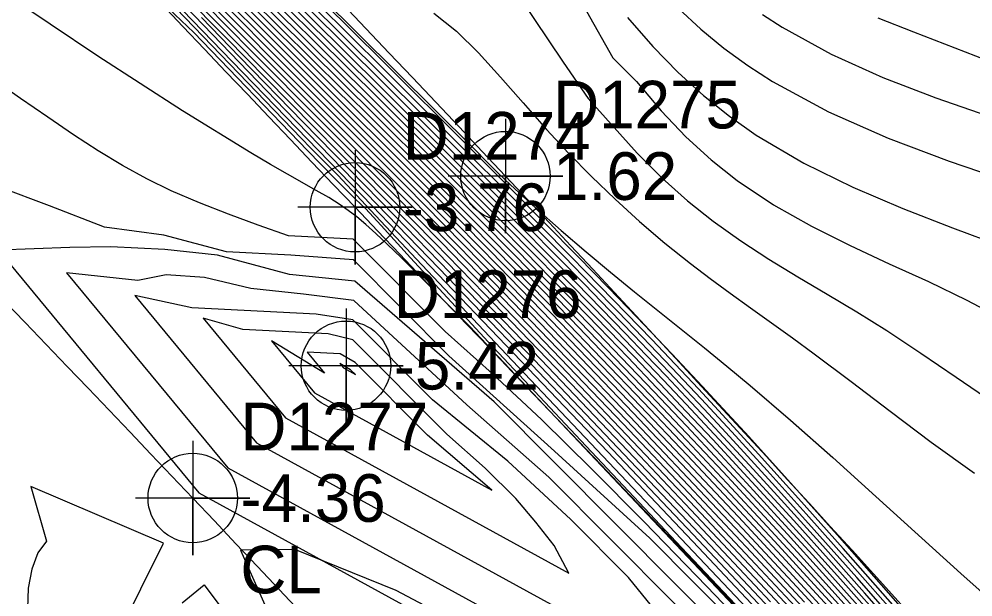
# Model space of a CAD drawing. Extents: x 2356077 to 2359823, y 225951 to 227822.
# Drawn here: x 2357794.1 to 2357844.1, y 226337 to 226367.3 of the extents above; entities that cross this region are included whole.
import ezdxf

# ---------------------------------------------------------------- set-up
doc = ezdxf.new("R2010")
doc.units = 0
for name, color, linetype in [('DTM Contours Major', 7, 'Continuous'), ('DTM Contours Minor', 7, 'Continuous'), ('Exist DTM Breakline', 7, 'Continuous'), ('Exist DTM Breakline Cogo Elevation', 7, 'Continuous'), ('Exist DTM Breakline Cogo Number', 7, 'Continuous'), ('Exist DTM Breakline Cogo Point CELL', 7, 'Continuous'), ('Exist DTM Breakline Underwater', 7, 'Continuous'), ('Exist DTM Breakline Underwater Cogo Elevation', 7, 'Continuous'), ('Exist DTM Breakline Underwater Cogo Number', 7, 'Continuous'), ('Exist DTM Breakline Underwater Cogo Point CELL', 7, 'Continuous'), ('Exist DTM Drainline', 7, 'Continuous'), ('Exist DTM Drainline Cogo Comment', 7, 'Continuous'), ('Exist DTM Drainline Cogo Elevation', 7, 'Continuous'), ('Exist DTM Drainline Cogo Number', 7, 'Continuous'), ('Exist DTM Drainline Cogo Point CELL', 7, 'Continuous'), ('Exist DTM Regular Point Underwater CELL', 7, 'Continuous'), ('Exist DTM Regular Point Underwater Cogo Elevation', 7, 'Continuous'), ('Exist DTM Regular Point Underwater Cogo Number', 7, 'Continuous')]:
    doc.layers.add(name, color=color, linetype=linetype)

msp = doc.modelspace()

# ---------------------------------------------------------------- linework, layer by layer
at = {"layer": 'DTM Contours Major'}
for points in [[(2357872.18, 226292.961), (2357867.476, 226298.119), (2357863.068, 226302.989), (2357858.468, 226308.017), (2357856.809, 226309.99), (2357855.095, 226312.001), (2357850.019, 226317.885), (2357848.425, 226319.719), (2357847.474, 226320.802), (2357846.504, 226321.898), (2357845.501, 226323.023), (2357844.449, 226324.191), (2357843.336, 226325.419), (2357842.146, 226326.72), (2357838.318, 226330.86), (2357834.006, 226335.471), (2357829.455, 226340.298), (2357824.912, 226345.086), (2357820.623, 226349.582), (2357816.116, 226354.274), (2357812.881, 226357.615), (2357808.055, 226362.578), (2357805.167, 226365.565), (2357793.424, 226377.769)], [(2357877.563, 226291.885), (2357871.639, 226298.901), (2357858.508, 226314.497), (2357852.038, 226322.152), (2357846.122, 226329.096), (2357843.011, 226332.708), (2357840.2, 226335.939), (2357837.665, 226338.82), (2357835.383, 226341.384), (2357833.329, 226343.662), (2357831.48, 226345.684), (2357829.871, 226347.42), (2357828.34, 226349.046), (2357826.801, 226350.656), (2357825.525, 226351.976), (2357824.167, 226353.369), (2357822.701, 226354.86), (2357821.105, 226356.473), (2357819.354, 226358.231), (2357817.426, 226360.159), (2357813.18, 226364.385), (2357803.227, 226374.265)], [(2357836.537, 226336.515), (2357834.1, 226339.159), (2357831.62, 226341.821), (2357829.135, 226344.463), (2357826.683, 226347.046), (2357824.301, 226349.533), (2357822.028, 226351.887), (2357819.704, 226354.271), (2357817.42, 226356.59), (2357815.043, 226358.98), (2357809.833, 226364.174), (2357806.847, 226367.15), (2357803.572, 226370.427)], [(2357839.706, 226334.771), (2357837.663, 226337.066), (2357835.731, 226339.211), (2357833.884, 226341.236), (2357832.251, 226343.009), (2357830.659, 226344.72), (2357829.098, 226346.381), (2357827.559, 226348.003), (2357826.031, 226349.599), (2357824.505, 226351.179), (2357823.254, 226352.467), (2357821.979, 226353.771), (2357820.66, 226355.111), (2357819.279, 226356.507), (2357816.253, 226359.541), (2357812.92, 226362.861), (2357805.167, 226370.565)], [(2357836.135, 226335.102), (2357832.731, 226338.751), (2357829.238, 226342.462), (2357825.784, 226346.101), (2357822.497, 226349.539), (2357819.504, 226352.643), (2357817.552, 226354.651), (2357815.73, 226356.509), (2357813.942, 226358.317), (2357808.197, 226364.081), (2357805.878, 226366.413), (2357803.254, 226369.065)], [(2357820.357, 226368.508), (2357822.645, 226365.079), (2357823.944, 226363.165), (2357826.528, 226360.297), (2357827.834, 226358.991), (2357829.157, 226357.807), (2357830.504, 226356.731), (2357831.953, 226355.698), (2357833.433, 226354.738), (2357834.942, 226353.82), (2357836.476, 226352.913), (2357838.034, 226351.985), (2357839.612, 226351.003), (2357841.399, 226349.821), (2357843.243, 226348.56), (2357845.18, 226347.243), (2357847.243, 226345.898), (2357849.468, 226344.549), (2357851.89, 226343.221), (2357855.959, 226341.287), (2357860.331, 226339.461), (2357864.778, 226337.743), (2357869.072, 226336.132), (2357872.985, 226334.628)], [(2357839.148, 226367.406), (2357841.004, 226366.662), (2357844.802, 226365.209), (2357846.785, 226364.421), (2357848.728, 226363.612), (2357850.605, 226362.789), (2357852.392, 226361.961), (2357854.062, 226361.135), (2357855.588, 226360.32), (2357856.204, 226359.97), (2357856.792, 226359.621), (2357857.359, 226359.271), (2357857.959, 226358.886), (2357858.549, 226358.491), (2357859.138, 226358.082), (2357859.817, 226357.596), (2357860.516, 226357.082), (2357861.241, 226356.535), (2357862, 226355.951), (2357863.654, 226354.656), (2357865.883, 226352.883), (2357868.326, 226350.905), (2357870.875, 226348.793), (2357873.419, 226346.618)], [(2357833.496, 226334.102), (2357830.171, 226337.572), (2357826.869, 226340.977), (2357824.151, 226343.735), (2357821.502, 226346.34), (2357818.918, 226348.746), (2357816.445, 226350.946), (2357811.624, 226355.789), (2357808.227, 226355.963), (2357806.645, 226356.528), (2357805.083, 226357.111), (2357803.559, 226357.694), (2357802.076, 226358.324), (2357800.798, 226358.953), (2357799.534, 226359.655), (2357798.261, 226360.429), (2357796.96, 226361.274), (2357795.61, 226362.189), (2357794.188, 226363.174), (2357791.618, 226364.975)], [(2357808.081, 226346.419), (2357822.936, 226338.269), (2357822.172, 226339.717), (2357821.21, 226340.948), (2357820.165, 226342.183), (2357818.544, 226343.779), (2357816.531, 226345.556), (2357811.601, 226350.513), (2357810.307, 226350.825), (2357805.846, 226351.053), (2357803.762, 226351.642), (2357808.081, 226346.419)]]:
    msp.add_lwpolyline(points, dxfattribs=at)
at = {"layer": 'DTM Contours Minor'}
for points in [[(2357795.93, 226382.403), (2357817.911, 226360.589), (2357818.715, 226359.768), (2357819.218, 226359.274), (2357819.878, 226358.651), (2357820.545, 226358.033), (2357821.195, 226357.44), (2357822.54, 226356.245), (2357823.842, 226355.126), (2357825.117, 226354.062), (2357826.376, 226353.035), (2357830.044, 226350.091), (2357831.222, 226349.133), (2357831.828, 226348.632), (2357832.449, 226348.112), (2357834.557, 226346.299), (2357836.775, 226344.335), (2357839.044, 226342.293), (2357843.493, 226338.263), (2357845.554, 226336.419)], [(2357881.084, 226282.848), (2357870.59, 226294.32), (2357865.57, 226299.818), (2357860.963, 226304.893), (2357856.097, 226310.198), (2357854.796, 226311.716), (2357853.674, 226313.05), (2357852.391, 226314.531), (2357849.773, 226317.521), (2357848.48, 226318.984), (2357846.891, 226320.761), (2357845.167, 226322.661), (2357843.23, 226324.769), (2357839.161, 226329.137), (2357834.473, 226334.118), (2357829.465, 226339.413), (2357819.67, 226349.745), (2357814.952, 226354.741), (2357812.534, 226357.322), (2357810.828, 226359.158), (2357809.412, 226360.564), (2357808.901, 226361.088), (2357792.493, 226378.131)], [(2357802.363, 226375.856), (2357813.142, 226365.162), (2357817.743, 226360.582), (2357819.82, 226358.505), (2357821.7, 226356.615), (2357823.418, 226354.875), (2357825.009, 226353.249), (2357826.508, 226351.7), (2357828.346, 226349.773), (2357829.945, 226348.071), (2357830.354, 226347.631), (2357832.377, 226345.433), (2357834.578, 226342.996), (2357837.009, 226340.278), (2357839.692, 226337.23), (2357842.669, 226333.808), (2357845.976, 226329.966), (2357852.309, 226322.53), (2357859.261, 226314.302), (2357866.404, 226305.814), (2357873.309, 226297.599)], [(2357872.499, 226298.22), (2357858.89, 226314.39), (2357852.166, 226322.346), (2357846.029, 226329.549), (2357842.816, 226333.281), (2357839.922, 226336.608), (2357837.32, 226339.566), (2357834.984, 226342.189), (2357832.885, 226344.513), (2357830.997, 226346.574), (2357829.728, 226347.941), (2357828.507, 226349.239), (2357827.284, 226350.523), (2357825.968, 226351.89), (2357824.57, 226353.327), (2357823.063, 226354.862), (2357821.419, 226356.523), (2357819.612, 226358.339), (2357817.613, 226360.338), (2357813.191, 226364.739), (2357802.813, 226375.039)], [(2357876.513, 226292.801), (2357870.749, 226299.619), (2357858.117, 226314.618), (2357851.915, 226321.956), (2357846.234, 226328.624), (2357843.234, 226332.107), (2357840.512, 226335.236), (2357838.044, 226338.041), (2357835.808, 226340.553), (2357833.782, 226342.801), (2357831.942, 226344.816), (2357830.958, 226345.883), (2357830.013, 226346.898), (2357829.095, 226347.877), (2357828.188, 226348.835), (2357826.351, 226350.753), (2357825.089, 226352.055), (2357823.751, 226353.425), (2357822.316, 226354.884), (2357820.762, 226356.453), (2357819.068, 226358.156), (2357817.21, 226360.013), (2357813.146, 226364.059), (2357803.631, 226373.506)], [(2357840.843, 226334.513), (2357838.444, 226337.239), (2357836.254, 226339.699), (2357834.251, 226341.923), (2357832.41, 226343.941), (2357831.263, 226345.184), (2357830.163, 226346.367), (2357829.092, 226347.508), (2357828.036, 226348.622), (2357826.978, 226349.729), (2357825.902, 226350.847), (2357824.644, 226352.143), (2357823.322, 226353.496), (2357821.915, 226354.926), (2357820.403, 226356.453), (2357818.765, 226358.099), (2357816.98, 226359.884), (2357813.099, 226363.747), (2357804.028, 226372.756)], [(2357838.858, 226336.423), (2357836.715, 226338.83), (2357834.733, 226341.03), (2357832.889, 226343.053), (2357831.58, 226344.473), (2357830.32, 226345.827), (2357829.093, 226347.134), (2357827.882, 226348.412), (2357826.671, 226349.677), (2357825.446, 226350.948), (2357824.189, 226352.242), (2357822.881, 226353.58), (2357821.502, 226354.981), (2357820.033, 226356.466), (2357818.452, 226358.054), (2357816.742, 226359.765), (2357813.045, 226363.446), (2357804.417, 226372.015)], [(2357839.28, 226335.599), (2357837.186, 226337.951), (2357835.228, 226340.125), (2357833.38, 226342.151), (2357831.91, 226343.747), (2357830.486, 226345.278), (2357829.095, 226346.759), (2357827.723, 226348.205), (2357826.356, 226349.633), (2357824.98, 226351.059), (2357823.725, 226352.351), (2357822.432, 226353.673), (2357821.083, 226355.044), (2357819.657, 226356.485), (2357818.135, 226358.014), (2357816.498, 226359.652), (2357812.984, 226363.151), (2357804.797, 226371.285)], [(2357881.47, 226282.616), (2357871.363, 226293.661), (2357866.494, 226298.996), (2357861.981, 226303.974), (2357857.271, 226309.12), (2357854.41, 226312.499), (2357849.894, 226317.704), (2357848.466, 226319.338), (2357846.731, 226321.298), (2357845.821, 226322.316), (2357844.865, 226323.376), (2357843.853, 226324.49), (2357842.771, 226325.673), (2357838.889, 226329.871), (2357834.461, 226334.607), (2357829.738, 226339.617), (2357824.975, 226344.639), (2357820.426, 226349.412), (2357815.683, 226354.358), (2357812.617, 226357.534), (2357805.275, 226365.114), (2357800.59, 226369.976)], [(2357835.714, 226335.929), (2357832.495, 226339.382), (2357829.207, 226342.874), (2357825.958, 226346.297), (2357822.855, 226349.541), (2357820.005, 226352.496), (2357817.965, 226354.592), (2357816.048, 226356.545), (2357814.149, 226358.463), (2357807.956, 226364.665), (2357805.454, 226367.179), (2357802.633, 226370.027)], [(2357837.002, 226333.419), (2357833.237, 226337.455), (2357829.333, 226341.602), (2357825.463, 226345.681), (2357821.801, 226349.514), (2357818.518, 226352.923), (2357815.934, 226355.58), (2357813.555, 226358), (2357810.4, 226361.18), (2357806.679, 226364.927), (2357804.455, 226367.175), (2357801.908, 226369.761)], [(2357872.958, 226294.037), (2357869.712, 226297.651), (2357865.805, 226302.233), (2357861.943, 226306.752), (2357858.126, 226311.257), (2357850.871, 226319.842), (2357847.553, 226323.734), (2357845.712, 226325.868), (2357843.946, 226327.896), (2357842.227, 226329.846), (2357840.528, 226331.752), (2357838.824, 226333.642), (2357837.086, 226335.549), (2357834.493, 226338.363), (2357831.83, 226341.222), (2357829.148, 226344.072), (2357826.5, 226346.861), (2357823.941, 226349.534), (2357821.522, 226352.04), (2357819.259, 226354.362), (2357817.065, 226356.592), (2357814.811, 226358.859), (2357807.145, 226366.507), (2357804.069, 226369.588)], [(2357838.142, 226336.178), (2357836.24, 226338.29), (2357834.399, 226340.31), (2357832.603, 226342.259), (2357830.839, 226344.154), (2357829.103, 226346.001), (2357827.39, 226347.805), (2357825.698, 226349.573), (2357824.021, 226351.309), (2357822.778, 226352.588), (2357821.522, 226353.872), (2357820.236, 226355.179), (2357817.497, 226357.941), (2357816.007, 226359.432), (2357812.851, 226362.576), (2357805.527, 226369.857)], [(2357838.623, 226335.289), (2357836.753, 226337.364), (2357834.922, 226339.373), (2357832.965, 226341.498), (2357831.026, 226343.581), (2357829.109, 226345.619), (2357827.218, 226347.611), (2357825.357, 226349.554), (2357823.531, 226351.446), (2357822.298, 226352.713), (2357821.065, 226353.974), (2357818.524, 226356.55), (2357815.763, 226359.322), (2357812.781, 226362.294), (2357805.875, 226369.161)], [(2357834.277, 226333.7), (2357817.719, 226351.227), (2357814.141, 226354.832), (2357813.433, 226355.516), (2357812.822, 226356.087), (2357812.288, 226356.562), (2357811.81, 226356.96), (2357811.37, 226357.299), (2357810.946, 226357.595), (2357810.648, 226357.788), (2357810.343, 226357.974), (2357809.69, 226358.349), (2357808.179, 226359.198), (2357807.29, 226359.712), (2357806.261, 226360.32), (2357802.683, 226362.521), (2357798.236, 226365.392), (2357793.239, 226368.777)], [(2357833.516, 226336.774), (2357829.411, 226341.133), (2357825.334, 226345.43), (2357821.481, 226349.463), (2357818.049, 226353.029), (2357815.622, 226355.528), (2357813.392, 226357.803), (2357807.041, 226364.241), (2357805.002, 226366.319), (2357802.667, 226368.707)], [(2357837.64, 226334.579), (2357834.893, 226337.56), (2357832.045, 226340.616), (2357829.163, 226343.678), (2357826.318, 226346.675), (2357823.579, 226349.537), (2357821.015, 226352.193), (2357818.82, 226354.447), (2357816.716, 226356.585), (2357814.584, 226358.733), (2357807.43, 226365.878), (2357804.548, 226368.767)], [(2357873.398, 226294.268), (2357868.968, 226299.454), (2357864.487, 226304.716), (2357859.94, 226310.095), (2357855.453, 226315.417), (2357851.151, 226320.508), (2357847.16, 226325.194), (2357844.983, 226327.72), (2357842.933, 226330.075), (2357840.982, 226332.291), (2357839.103, 226334.4), (2357837.27, 226336.435), (2357835.454, 226338.427), (2357833.335, 226340.727), (2357831.218, 226343), (2357829.116, 226345.236), (2357827.042, 226347.42), (2357825.01, 226349.542), (2357823.034, 226351.588), (2357820.609, 226354.076), (2357818.151, 226356.568), (2357815.52, 226359.211), (2357812.707, 226362.015), (2357806.211, 226368.478)], [(2357834.195, 226333.968), (2357828.849, 226339.621), (2357823.561, 226345.224), (2357818.7, 226350.41), (2357814.637, 226354.81), (2357813.097, 226356.506), (2357812.265, 226357.405), (2357811.748, 226357.894), (2357810.627, 226359.007), (2357809.225, 226360.45), (2357803.266, 226366.64), (2357801.618, 226368.206)], [(2357836.564, 226334.266), (2357832.978, 226338.11), (2357829.279, 226342.038), (2357825.618, 226345.897), (2357822.144, 226349.531), (2357819.008, 226352.786), (2357816.275, 226355.593), (2357813.743, 226358.164), (2357806.285, 226365.665), (2357803.86, 226368.117)], [(2357835.3, 226336.748), (2357832.266, 226340.003), (2357829.182, 226343.279), (2357826.137, 226346.488), (2357823.216, 226349.54), (2357820.509, 226352.346), (2357818.388, 226354.524), (2357816.377, 226356.57), (2357814.364, 226358.601), (2357807.7, 226365.264), (2357805.01, 226367.964)], [(2357828.692, 226367.888), (2357829.866, 226366.803), (2357831.07, 226365.812), (2357832.317, 226364.903), (2357833.615, 226364.063), (2357836.56, 226362.468), (2357839.686, 226361.088), (2357842.889, 226359.879), (2357846.067, 226358.795)], [(2357833.796, 226336.086), (2357829.48, 226340.665), (2357825.18, 226345.197), (2357821.113, 226349.455), (2357816.71, 226354.031), (2357813.824, 226357.001), (2357809, 226361.933), (2357805.664, 226365.36), (2357803.671, 226367.42)], [(2357872.177, 226295.387), (2357867.905, 226300.39), (2357863.626, 226305.408), (2357859.324, 226310.495), (2357855.099, 226315.503), (2357851.055, 226320.288), (2357847.293, 226324.704), (2357845.231, 226327.097), (2357843.276, 226329.342), (2357841.402, 226331.47), (2357839.582, 226333.514), (2357837.787, 226335.504), (2357835.992, 226337.474), (2357833.714, 226339.947), (2357831.416, 226342.414), (2357829.125, 226344.85), (2357826.863, 226347.232), (2357824.658, 226349.535), (2357822.533, 226351.736), (2357820.155, 226354.175), (2357817.783, 226356.582), (2357815.28, 226359.097), (2357812.632, 226361.738), (2357806.536, 226367.807)], [(2357815.855, 226367.646), (2357817.041, 226366.699), (2357818.2, 226365.566), (2357819.358, 226364.298), (2357820.538, 226362.942), (2357821.767, 226361.548), (2357822.916, 226360.31), (2357824.117, 226359.088), (2357825.363, 226357.889), (2357826.647, 226356.721), (2357827.965, 226355.592), (2357829.31, 226354.509), (2357830.343, 226353.722), (2357831.391, 226352.952), (2357832.457, 226352.186), (2357834.658, 226350.615), (2357835.798, 226349.783), (2357837.743, 226348.32), (2357839.783, 226346.764), (2357841.932, 226345.153), (2357844.202, 226343.525)], [(2357823.87, 226367.753), (2357825.239, 226365.313), (2357826.479, 226364.062), (2357827.772, 226362.518), (2357829.074, 226361.155), (2357830.398, 226359.949), (2357831.759, 226358.877), (2357833.676, 226357.598), (2357835.661, 226356.474), (2357837.69, 226355.459), (2357839.739, 226354.504), (2357841.79, 226353.568), (2357843.803, 226352.585), (2357845.365, 226351.764), (2357846.919, 226350.902), (2357850.096, 226349.092), (2357851.767, 226348.162), (2357853.524, 226347.23), (2357856.379, 226345.825), (2357859.391, 226344.435), (2357865.497, 226341.7), (2357868.397, 226340.356), (2357871.068, 226339.028), (2357872.709, 226338.134)], [(2357826.017, 226367.418), (2357827.344, 226365.895), (2357828.669, 226364.537), (2357830.006, 226363.325), (2357831.367, 226362.238), (2357832.768, 226361.257), (2357835.254, 226359.785), (2357837.835, 226358.514), (2357840.456, 226357.399), (2357843.059, 226356.392), (2357845.587, 226355.448)], [(2357833.094, 226367.571), (2357834.128, 226366.907), (2357836.69, 226365.507), (2357839.405, 226364.283), (2357842.18, 226363.209), (2357844.918, 226362.261)], [(2357873.245, 226290.691), (2357867.19, 226297.308), (2357856.375, 226309.091), (2357850.54, 226315.417), (2357848.298, 226317.828), (2357846.422, 226319.822), (2357844.073, 226322.309), (2357842.757, 226323.712), (2357841.281, 226325.297), (2357839.597, 226327.121), (2357836.042, 226330.986), (2357831.82, 226335.448), (2357827.177, 226340.103), (2357822.188, 226344.665), (2357816.651, 226349.679), (2357811.652, 226354.704), (2357808.352, 226354.95), (2357804.988, 226355.122), (2357801.703, 226355.997), (2357798.593, 226356.415), (2357795.709, 226357.549), (2357793.08, 226358.529)], [(2357803.53, 226342.49), (2357839.71, 226322.642), (2357843.447, 226321.62), (2357841.402, 226324.755), (2357819.022, 226347.253), (2357811.708, 226353.587), (2357808.281, 226353.947), (2357804.506, 226354.947), (2357801.748, 226355.247), (2357798.919, 226355.392), (2357796.761, 226355.357), (2357793.013, 226355.211), (2357803.53, 226342.49)], [(2357805.047, 226343.8), (2357834.119, 226327.851), (2357836.315, 226327.674), (2357834.969, 226330.161), (2357821.892, 226343.307), (2357817.593, 226347.095), (2357811.654, 226352.58), (2357809.028, 226352.903), (2357806.268, 226353.2), (2357803.827, 226353.782), (2357801.822, 226353.915), (2357800.327, 226353.617), (2357796.596, 226354.021), (2357805.047, 226343.8)], [(2357806.564, 226345.109), (2357828.528, 226333.06), (2357829.202, 226333.718), (2357827.956, 226335.713), (2357826.069, 226338.047), (2357823.045, 226341.087), (2357819.734, 226344.155), (2357815.781, 226347.371), (2357811.613, 226351.561), (2357809.683, 226351.863), (2357803.158, 226352.196), (2357800.179, 226352.832), (2357806.564, 226345.109)], [(2357809.597, 226347.729), (2357818.895, 226342.628), (2357815.52, 226345.512), (2357811.732, 226349.32), (2357810.94, 226349.786), (2357809.218, 226349.874), (2357810.125, 226348.759), (2357807.345, 226350.453), (2357809.597, 226347.729)], [(2357811.114, 226349.038), (2357811.754, 226348.687), (2357811.481, 226348.937), (2357811.273, 226349.057), (2357810.929, 226349.263), (2357811.114, 226349.038)], [(2357801.68, 226339.845), (2357794.724, 226342.817), (2357795.535, 226339.946), (2357795.081, 226339.332), (2357794.767, 226338.485), (2357794.587, 226337.486), (2357794.541, 226336.414), (2357794.625, 226335.35), (2357794.836, 226334.374), (2357795.006, 226333.899), (2357795.211, 226333.483), (2357795.446, 226333.135), (2357795.614, 226332.03), (2357796.419, 226331.175), (2357796.58, 226331.689), (2357796.745, 226331.862), (2357796.925, 226332.089), (2357797.119, 226332.361), (2357796.948, 226330.291), (2357801.68, 226339.845)], [(2357820.782, 226333.713), (2357813.879, 226337.371), (2357808.56, 226339.52), (2357805.722, 226339.475), (2357807.265, 226335.99)], [(2357802.651, 226336.717), (2357803.804, 226337.668), (2357807.712, 226332.437)]]:
    msp.add_lwpolyline(points, dxfattribs=at)
at = {"layer": 'Exist DTM Breakline'}
for points in [[(2357739.379, 226441.004), (2357819.613, 226359.102), (2357890.87, 226277.588), (2357993.999, 226180.096), (2358102.764, 226183.23), (2358191.473, 226205.9), (2358275.273, 226131.78), (2358421.38, 226152.319), (2358505.025, 226137.402), (2358547.118, 226053.573)], [(2357719.555, 226395.117), (2357791.559, 226318.918), (2357850.785, 226251.619), (2357976.144, 226133.407), (2357988.46, 226117.463)]]:
    msp.add_spline(points, degree=3, dxfattribs=at)
at = {"layer": 'Exist DTM Breakline Cogo Point CELL'}
msp.add_lwpolyline([(2357819.613, 226362.102), (2357819.613, 226356.102), (2357819.613, 226359.102), (2357822.613, 226359.102), (2357816.613, 226359.102)], dxfattribs=at)
msp.add_circle((2357819.613, 226359.102), 2.344, dxfattribs=at)
at = {"layer": 'Exist DTM Breakline Underwater'}
for points in [[(2357739.428, 226434.309), (2357811.723, 226357.465), (2357885.724, 226276.345), (2357991.789, 226172.502), (2358103.028, 226173.66), (2358191.056, 226197.408), (2358272.648, 226122.63), (2358421.22, 226141.688), (2358498.765, 226117.394), (2358527.12, 226046.782)], [(2357722.365, 226399.093), (2357796.501, 226325.142), (2357855.427, 226255.408), (2357974.836, 226142.381), (2357994.862, 226118.943)]]:
    msp.add_spline(points, degree=3, dxfattribs=at)
at = {"layer": 'Exist DTM Breakline Underwater Cogo Point CELL'}
msp.add_lwpolyline([(2357811.723, 226360.465), (2357811.723, 226354.465), (2357811.723, 226357.465), (2357814.723, 226357.465), (2357808.723, 226357.465)], dxfattribs=at)
msp.add_circle((2357811.723, 226357.465), 2.344, dxfattribs=at)
at = {"layer": 'Exist DTM Drainline'}
msp.add_spline([(2357699.586, 226858.192), (2357670.366, 226820.782), (2357623.327, 226796.892), (2357587.218, 226772.268), (2357568.803, 226744.252), (2357555.19, 226717.62), (2357555.017, 226695.126), (2357553.473, 226672.759), (2357563.697, 226642.736), (2357576.526, 226627.993), (2357663.798, 226499.169), (2357732.721, 226415.647), (2357803.211, 226342.215), (2357874.586, 226264.309)], degree=3, dxfattribs=at)
at = {"layer": 'Exist DTM Drainline Cogo Point CELL'}
msp.add_lwpolyline([(2357803.211, 226345.215), (2357803.211, 226339.215), (2357803.211, 226342.215), (2357806.211, 226342.215), (2357800.211, 226342.215)], dxfattribs=at)
msp.add_circle((2357803.211, 226342.215), 2.344, dxfattribs=at)
at = {"layer": 'Exist DTM Regular Point Underwater CELL'}
msp.add_lwpolyline([(2357811.251, 226352.156), (2357811.251, 226346.156), (2357811.251, 226349.156), (2357814.251, 226349.156), (2357808.251, 226349.156)], dxfattribs=at)
msp.add_circle((2357811.251, 226349.156), 2.344, dxfattribs=at)

# ---------------------------------------------------------------- texts
at = {"layer": 'Exist DTM Breakline Cogo Elevation'}
msp.add_text('1.62', height=2.5, dxfattribs=at).set_placement((2357822.113, 226357.852))
at = {"layer": 'Exist DTM Breakline Cogo Number'}
msp.add_text('D1275', height=2.5, dxfattribs=at).set_placement((2357822.113, 226361.602))
at = {"layer": 'Exist DTM Breakline Underwater Cogo Elevation'}
msp.add_text('-3.76', height=2.5, dxfattribs=at).set_placement((2357814.223, 226356.215))
at = {"layer": 'Exist DTM Breakline Underwater Cogo Number'}
msp.add_text('D1274', height=2.5, dxfattribs=at).set_placement((2357814.223, 226359.965))
at = {"layer": 'Exist DTM Drainline Cogo Comment'}
msp.add_text('CL', height=2.5, dxfattribs=at).set_placement((2357805.711, 226337.215))
at = {"layer": 'Exist DTM Drainline Cogo Elevation'}
msp.add_text('-4.36', height=2.5, dxfattribs=at).set_placement((2357805.711, 226340.965))
at = {"layer": 'Exist DTM Drainline Cogo Number'}
msp.add_text('D1277', height=2.5, dxfattribs=at).set_placement((2357805.711, 226344.715))
at = {"layer": 'Exist DTM Regular Point Underwater Cogo Elevation'}
msp.add_text('-5.42', height=2.5, dxfattribs=at).set_placement((2357813.751, 226347.906))
at = {"layer": 'Exist DTM Regular Point Underwater Cogo Number'}
msp.add_text('D1276', height=2.5, dxfattribs=at).set_placement((2357813.751, 226351.656))

doc.saveas('drawing.dxf')
